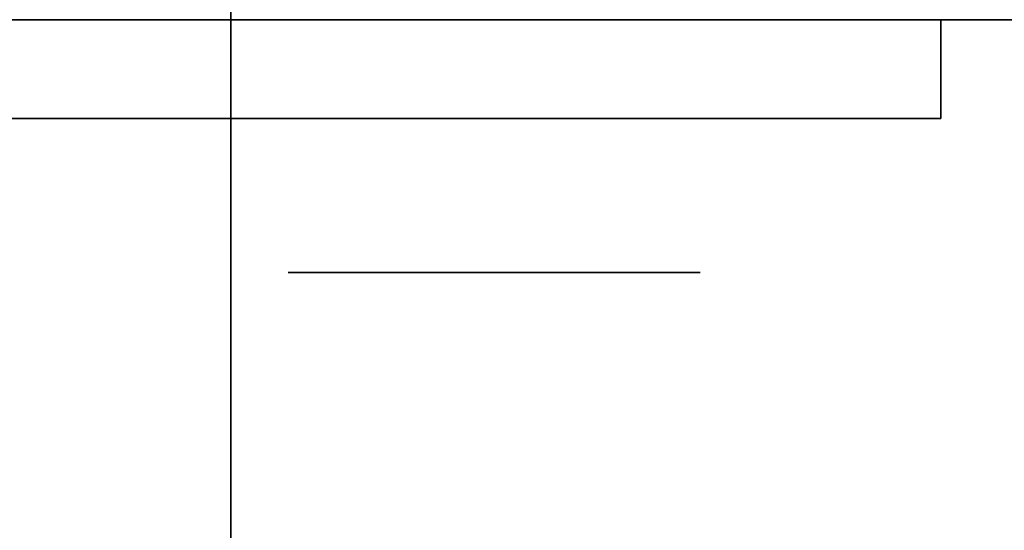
# Model space of a CAD drawing. Extents: x -1299 to -1246.9, y 2743.7 to 2747.9.
# Tile 554 of 656: x -1248.9579 to -1248.894, y 2744.7972 to 2744.8303. Entities that reach past the tile are written whole.
import ezdxf

# ---------------------------------------------------------------- set-up
doc = ezdxf.new("R2010")
doc.units = 0
doc.header["$LTSCALE"] = 150
doc.header["$MEASUREMENT"] = 0
doc.layers.add('3DFACE_BOLT', color=7, linetype='CONTINUOUS')
doc.layers.add('3DFACE_SHAPE', color=7, linetype='CONTINUOUS')

msp = doc.modelspace()

# ---------------------------------------------------------------- linework, layer by layer
at = {"layer": '3DFACE_BOLT', "color": 1}
for points, invisible_edges in [([(-1248.934727, 2744.823949, 0.135528), (-1248.935119, 2744.823949, 0.138), (-1248.934727, 2744.873949, 0.135528)], 14), ([(-1248.934727, 2744.873949, 0.135528), (-1248.935119, 2744.823949, 0.138), (-1248.935119, 2744.873949, 0.138)], 3), ([(-1248.935119, 2744.823949, 0.138), (-1248.934727, 2744.823949, 0.140472), (-1248.935119, 2744.873949, 0.138)], 14), ([(-1248.935119, 2744.873949, 0.138), (-1248.934727, 2744.823949, 0.140472), (-1248.934727, 2744.873949, 0.140472)], 3), ([(-1248.934727, 2744.823949, 0.065528), (-1248.935119, 2744.823949, 0.068), (-1248.934727, 2744.873949, 0.065528)], 14), ([(-1248.934727, 2744.873949, 0.065528), (-1248.935119, 2744.823949, 0.068), (-1248.935119, 2744.873949, 0.068)], 3), ([(-1248.935119, 2744.823949, 0.068), (-1248.934727, 2744.823949, 0.070472), (-1248.935119, 2744.873949, 0.068)], 14), ([(-1248.935119, 2744.873949, 0.068), (-1248.934727, 2744.823949, 0.070472), (-1248.934727, 2744.873949, 0.070472)], 3), ([(-1248.933591, 2744.823949, 0.133298), (-1248.934727, 2744.823949, 0.135528), (-1248.933591, 2744.873949, 0.133298)], 14), ([(-1248.933591, 2744.873949, 0.133298), (-1248.934727, 2744.823949, 0.135528), (-1248.934727, 2744.873949, 0.135528)], 3), ([(-1248.934727, 2744.823949, 0.140472), (-1248.933591, 2744.823949, 0.142702), (-1248.934727, 2744.873949, 0.140472)], 14), ([(-1248.934727, 2744.873949, 0.140472), (-1248.933591, 2744.823949, 0.142702), (-1248.933591, 2744.873949, 0.142702)], 3), ([(-1248.933591, 2744.823949, 0.063298), (-1248.934727, 2744.823949, 0.065528), (-1248.933591, 2744.873949, 0.063298)], 14), ([(-1248.933591, 2744.873949, 0.063298), (-1248.934727, 2744.823949, 0.065528), (-1248.934727, 2744.873949, 0.065528)], 3), ([(-1248.934727, 2744.823949, 0.070472), (-1248.933591, 2744.823949, 0.072702), (-1248.934727, 2744.873949, 0.070472)], 14), ([(-1248.934727, 2744.873949, 0.070472), (-1248.933591, 2744.823949, 0.072702), (-1248.933591, 2744.873949, 0.072702)], 3), ([(-1248.931821, 2744.823949, 0.131528), (-1248.933591, 2744.823949, 0.133298), (-1248.931821, 2744.873949, 0.131528)], 14), ([(-1248.931821, 2744.873949, 0.131528), (-1248.933591, 2744.823949, 0.133298), (-1248.933591, 2744.873949, 0.133298)], 3), ([(-1248.933591, 2744.823949, 0.142702), (-1248.931821, 2744.823949, 0.144472), (-1248.933591, 2744.873949, 0.142702)], 14), ([(-1248.933591, 2744.873949, 0.142702), (-1248.931821, 2744.823949, 0.144472), (-1248.931821, 2744.873949, 0.144472)], 3), ([(-1248.931821, 2744.823949, 0.061528), (-1248.933591, 2744.823949, 0.063298), (-1248.931821, 2744.873949, 0.061528)], 14), ([(-1248.931821, 2744.873949, 0.061528), (-1248.933591, 2744.823949, 0.063298), (-1248.933591, 2744.873949, 0.063298)], 3), ([(-1248.933591, 2744.823949, 0.072702), (-1248.931821, 2744.823949, 0.074472), (-1248.933591, 2744.873949, 0.072702)], 14), ([(-1248.933591, 2744.873949, 0.072702), (-1248.931821, 2744.823949, 0.074472), (-1248.931821, 2744.873949, 0.074472)], 3), ([(-1248.929591, 2744.823949, 0.130392), (-1248.931821, 2744.823949, 0.131528), (-1248.929591, 2744.873949, 0.130392)], 14), ([(-1248.929591, 2744.873949, 0.130392), (-1248.931821, 2744.823949, 0.131528), (-1248.931821, 2744.873949, 0.131528)], 3), ([(-1248.931821, 2744.823949, 0.144472), (-1248.929591, 2744.823949, 0.145608), (-1248.931821, 2744.873949, 0.144472)], 14), ([(-1248.931821, 2744.873949, 0.144472), (-1248.929591, 2744.823949, 0.145608), (-1248.929591, 2744.873949, 0.145608)], 3), ([(-1248.929591, 2744.823949, 0.060392), (-1248.931821, 2744.823949, 0.061528), (-1248.929591, 2744.873949, 0.060392)], 14), ([(-1248.929591, 2744.873949, 0.060392), (-1248.931821, 2744.823949, 0.061528), (-1248.931821, 2744.873949, 0.061528)], 3), ([(-1248.931821, 2744.823949, 0.074472), (-1248.929591, 2744.823949, 0.075608), (-1248.931821, 2744.873949, 0.074472)], 14), ([(-1248.931821, 2744.873949, 0.074472), (-1248.929591, 2744.823949, 0.075608), (-1248.929591, 2744.873949, 0.075608)], 3), ([(-1248.927119, 2744.823949, 0.13), (-1248.929591, 2744.823949, 0.130392), (-1248.927119, 2744.873949, 0.13)], 14), ([(-1248.927119, 2744.873949, 0.13), (-1248.929591, 2744.823949, 0.130392), (-1248.929591, 2744.873949, 0.130392)], 3), ([(-1248.929591, 2744.823949, 0.145608), (-1248.927119, 2744.823949, 0.146), (-1248.929591, 2744.873949, 0.145608)], 14), ([(-1248.929591, 2744.873949, 0.145608), (-1248.927119, 2744.823949, 0.146), (-1248.927119, 2744.873949, 0.146)], 3), ([(-1248.927119, 2744.823949, 0.06), (-1248.929591, 2744.823949, 0.060392), (-1248.927119, 2744.873949, 0.06)], 14), ([(-1248.927119, 2744.873949, 0.06), (-1248.929591, 2744.823949, 0.060392), (-1248.929591, 2744.873949, 0.060392)], 3), ([(-1248.929591, 2744.823949, 0.075608), (-1248.927119, 2744.823949, 0.076), (-1248.929591, 2744.873949, 0.075608)], 14), ([(-1248.929591, 2744.873949, 0.075608), (-1248.927119, 2744.823949, 0.076), (-1248.927119, 2744.873949, 0.076)], 3), ([(-1248.924647, 2744.823949, 0.130392), (-1248.927119, 2744.823949, 0.13), (-1248.924647, 2744.873949, 0.130392)], 14), ([(-1248.924647, 2744.873949, 0.130392), (-1248.927119, 2744.823949, 0.13), (-1248.927119, 2744.873949, 0.13)], 3), ([(-1248.927119, 2744.823949, 0.146), (-1248.924647, 2744.823949, 0.145608), (-1248.927119, 2744.873949, 0.146)], 14), ([(-1248.927119, 2744.873949, 0.146), (-1248.924647, 2744.823949, 0.145608), (-1248.924647, 2744.873949, 0.145608)], 3), ([(-1248.924647, 2744.823949, 0.060392), (-1248.927119, 2744.823949, 0.06), (-1248.924647, 2744.873949, 0.060392)], 14), ([(-1248.924647, 2744.873949, 0.060392), (-1248.927119, 2744.823949, 0.06), (-1248.927119, 2744.873949, 0.06)], 3), ([(-1248.927119, 2744.823949, 0.076), (-1248.924647, 2744.823949, 0.075608), (-1248.927119, 2744.873949, 0.076)], 14), ([(-1248.927119, 2744.873949, 0.076), (-1248.924647, 2744.823949, 0.075608), (-1248.924647, 2744.873949, 0.075608)], 3), ([(-1248.922416, 2744.823949, 0.131528), (-1248.924647, 2744.823949, 0.130392), (-1248.922416, 2744.873949, 0.131528)], 14), ([(-1248.922416, 2744.873949, 0.131528), (-1248.924647, 2744.823949, 0.130392), (-1248.924647, 2744.873949, 0.130392)], 3), ([(-1248.924647, 2744.823949, 0.145608), (-1248.922416, 2744.823949, 0.144472), (-1248.924647, 2744.873949, 0.145608)], 14), ([(-1248.924647, 2744.873949, 0.145608), (-1248.922416, 2744.823949, 0.144472), (-1248.922416, 2744.873949, 0.144472)], 3), ([(-1248.922416, 2744.823949, 0.061528), (-1248.924647, 2744.823949, 0.060392), (-1248.922416, 2744.873949, 0.061528)], 14), ([(-1248.922416, 2744.873949, 0.061528), (-1248.924647, 2744.823949, 0.060392), (-1248.924647, 2744.873949, 0.060392)], 3), ([(-1248.924647, 2744.823949, 0.075608), (-1248.922416, 2744.823949, 0.074472), (-1248.924647, 2744.873949, 0.075608)], 14), ([(-1248.924647, 2744.873949, 0.075608), (-1248.922416, 2744.823949, 0.074472), (-1248.922416, 2744.873949, 0.074472)], 3), ([(-1248.920647, 2744.823949, 0.133298), (-1248.922416, 2744.823949, 0.131528), (-1248.920647, 2744.873949, 0.133298)], 14), ([(-1248.920647, 2744.873949, 0.133298), (-1248.922416, 2744.823949, 0.131528), (-1248.922416, 2744.873949, 0.131528)], 3), ([(-1248.922416, 2744.823949, 0.144472), (-1248.920647, 2744.823949, 0.142702), (-1248.922416, 2744.873949, 0.144472)], 14), ([(-1248.922416, 2744.873949, 0.144472), (-1248.920647, 2744.823949, 0.142702), (-1248.920647, 2744.873949, 0.142702)], 3), ([(-1248.920647, 2744.823949, 0.063298), (-1248.922416, 2744.823949, 0.061528), (-1248.920647, 2744.873949, 0.063298)], 14), ([(-1248.920647, 2744.873949, 0.063298), (-1248.922416, 2744.823949, 0.061528), (-1248.922416, 2744.873949, 0.061528)], 3), ([(-1248.922416, 2744.823949, 0.074472), (-1248.920647, 2744.823949, 0.072702), (-1248.922416, 2744.873949, 0.074472)], 14), ([(-1248.922416, 2744.873949, 0.074472), (-1248.920647, 2744.823949, 0.072702), (-1248.920647, 2744.873949, 0.072702)], 3), ([(-1248.91951, 2744.823949, 0.135528), (-1248.920647, 2744.823949, 0.133298), (-1248.91951, 2744.873949, 0.135528)], 14), ([(-1248.91951, 2744.873949, 0.135528), (-1248.920647, 2744.823949, 0.133298), (-1248.920647, 2744.873949, 0.133298)], 3), ([(-1248.920647, 2744.823949, 0.142702), (-1248.91951, 2744.823949, 0.140472), (-1248.920647, 2744.873949, 0.142702)], 14), ([(-1248.920647, 2744.873949, 0.142702), (-1248.91951, 2744.823949, 0.140472), (-1248.91951, 2744.873949, 0.140472)], 3), ([(-1248.91951, 2744.823949, 0.065528), (-1248.920647, 2744.823949, 0.063298), (-1248.91951, 2744.873949, 0.065528)], 14), ([(-1248.91951, 2744.873949, 0.065528), (-1248.920647, 2744.823949, 0.063298), (-1248.920647, 2744.873949, 0.063298)], 3), ([(-1248.920647, 2744.823949, 0.072702), (-1248.91951, 2744.823949, 0.070472), (-1248.920647, 2744.873949, 0.072702)], 14), ([(-1248.920647, 2744.873949, 0.072702), (-1248.91951, 2744.823949, 0.070472), (-1248.91951, 2744.873949, 0.070472)], 3), ([(-1248.919119, 2744.823949, 0.138), (-1248.91951, 2744.823949, 0.135528), (-1248.919119, 2744.873949, 0.138)], 14), ([(-1248.919119, 2744.873949, 0.138), (-1248.91951, 2744.823949, 0.135528), (-1248.91951, 2744.873949, 0.135528)], 3), ([(-1248.91951, 2744.823949, 0.140472), (-1248.919119, 2744.823949, 0.138), (-1248.91951, 2744.873949, 0.140472)], 14), ([(-1248.91951, 2744.873949, 0.140472), (-1248.919119, 2744.823949, 0.138), (-1248.919119, 2744.873949, 0.138)], 3), ([(-1248.919119, 2744.823949, 0.068), (-1248.91951, 2744.823949, 0.065528), (-1248.919119, 2744.873949, 0.068)], 14), ([(-1248.919119, 2744.873949, 0.068), (-1248.91951, 2744.823949, 0.065528), (-1248.91951, 2744.873949, 0.065528)], 3), ([(-1248.91951, 2744.823949, 0.070472), (-1248.919119, 2744.823949, 0.068), (-1248.91951, 2744.873949, 0.070472)], 14), ([(-1248.91951, 2744.873949, 0.070472), (-1248.919119, 2744.823949, 0.068), (-1248.919119, 2744.873949, 0.068)], 3), ([(-1248.933806, 2744.813949, 0.126417), (-1248.940494, 2744.813949, 0.138), (-1248.933806, 2744.823949, 0.126417)], 14), ([(-1248.933806, 2744.823949, 0.126417), (-1248.940494, 2744.813949, 0.138), (-1248.940494, 2744.823949, 0.138)], 3), ([(-1248.940494, 2744.813949, 0.138), (-1248.933806, 2744.813949, 0.149583), (-1248.940494, 2744.823949, 0.138)], 14), ([(-1248.940494, 2744.823949, 0.138), (-1248.933806, 2744.813949, 0.149583), (-1248.933806, 2744.823949, 0.149583)], 3), ([(-1248.933806, 2744.823949, 0.126417), (-1248.940494, 2744.823949, 0.138), (-1248.933806, 2744.823949, 0.149583)], 12), ([(-1248.933806, 2744.813949, 0.056417), (-1248.940494, 2744.813949, 0.068), (-1248.933806, 2744.823949, 0.056417)], 14), ([(-1248.933806, 2744.823949, 0.056417), (-1248.940494, 2744.813949, 0.068), (-1248.940494, 2744.823949, 0.068)], 3), ([(-1248.940494, 2744.813949, 0.068), (-1248.933806, 2744.813949, 0.079583), (-1248.940494, 2744.823949, 0.068)], 14), ([(-1248.940494, 2744.823949, 0.068), (-1248.933806, 2744.813949, 0.079583), (-1248.933806, 2744.823949, 0.079583)], 3), ([(-1248.933806, 2744.823949, 0.056417), (-1248.940494, 2744.823949, 0.068), (-1248.933806, 2744.823949, 0.079583)], 12), ([(-1248.934727, 2744.823949, 0.140472), (-1248.935119, 2744.823949, 0.138), (-1248.934727, 2744.823949, 0.135528)], 12), ([(-1248.934727, 2744.823949, 0.070472), (-1248.935119, 2744.823949, 0.068), (-1248.934727, 2744.823949, 0.065528)], 12), ([(-1248.933591, 2744.823949, 0.142702), (-1248.934727, 2744.823949, 0.140472), (-1248.933591, 2744.823949, 0.133298)], 14), ([(-1248.933591, 2744.823949, 0.133298), (-1248.934727, 2744.823949, 0.140472), (-1248.934727, 2744.823949, 0.135528)], 3), ([(-1248.933591, 2744.823949, 0.072702), (-1248.934727, 2744.823949, 0.070472), (-1248.933591, 2744.823949, 0.063298)], 14), ([(-1248.933591, 2744.823949, 0.063298), (-1248.934727, 2744.823949, 0.070472), (-1248.934727, 2744.823949, 0.065528)], 3), ([(-1248.920431, 2744.813949, 0.126417), (-1248.933806, 2744.813949, 0.126417), (-1248.920431, 2744.823949, 0.126417)], 14), ([(-1248.920431, 2744.823949, 0.126417), (-1248.933806, 2744.813949, 0.126417), (-1248.933806, 2744.823949, 0.126417)], 3), ([(-1248.933806, 2744.813949, 0.149583), (-1248.920431, 2744.813949, 0.149583), (-1248.933806, 2744.823949, 0.149583)], 14), ([(-1248.933806, 2744.823949, 0.149583), (-1248.920431, 2744.813949, 0.149583), (-1248.920431, 2744.823949, 0.149583)], 3), ([(-1248.920431, 2744.823949, 0.126417), (-1248.933806, 2744.823949, 0.126417), (-1248.920431, 2744.823949, 0.149583)], 14), ([(-1248.920431, 2744.823949, 0.149583), (-1248.933806, 2744.823949, 0.126417), (-1248.933806, 2744.823949, 0.149583)], 3), ([(-1248.920431, 2744.813949, 0.056417), (-1248.933806, 2744.813949, 0.056417), (-1248.920431, 2744.823949, 0.056417)], 14), ([(-1248.920431, 2744.823949, 0.056417), (-1248.933806, 2744.813949, 0.056417), (-1248.933806, 2744.823949, 0.056417)], 3), ([(-1248.933806, 2744.813949, 0.079583), (-1248.920431, 2744.813949, 0.079583), (-1248.933806, 2744.823949, 0.079583)], 14), ([(-1248.933806, 2744.823949, 0.079583), (-1248.920431, 2744.813949, 0.079583), (-1248.920431, 2744.823949, 0.079583)], 3), ([(-1248.920431, 2744.823949, 0.056417), (-1248.933806, 2744.823949, 0.056417), (-1248.920431, 2744.823949, 0.079583)], 14), ([(-1248.920431, 2744.823949, 0.079583), (-1248.933806, 2744.823949, 0.056417), (-1248.933806, 2744.823949, 0.079583)], 3), ([(-1248.931821, 2744.823949, 0.144472), (-1248.933591, 2744.823949, 0.142702), (-1248.931821, 2744.823949, 0.131528)], 14), ([(-1248.931821, 2744.823949, 0.131528), (-1248.933591, 2744.823949, 0.142702), (-1248.933591, 2744.823949, 0.133298)], 3), ([(-1248.931821, 2744.823949, 0.074472), (-1248.933591, 2744.823949, 0.072702), (-1248.931821, 2744.823949, 0.061528)], 14), ([(-1248.931821, 2744.823949, 0.061528), (-1248.933591, 2744.823949, 0.072702), (-1248.933591, 2744.823949, 0.063298)], 3), ([(-1248.929591, 2744.823949, 0.145608), (-1248.931821, 2744.823949, 0.144472), (-1248.929591, 2744.823949, 0.130392)], 14), ([(-1248.929591, 2744.823949, 0.130392), (-1248.931821, 2744.823949, 0.144472), (-1248.931821, 2744.823949, 0.131528)], 3), ([(-1248.929591, 2744.823949, 0.075608), (-1248.931821, 2744.823949, 0.074472), (-1248.929591, 2744.823949, 0.060392)], 14), ([(-1248.929591, 2744.823949, 0.060392), (-1248.931821, 2744.823949, 0.074472), (-1248.931821, 2744.823949, 0.061528)], 3), ([(-1248.927119, 2744.823949, 0.146), (-1248.929591, 2744.823949, 0.145608), (-1248.927119, 2744.823949, 0.13)], 14), ([(-1248.927119, 2744.823949, 0.13), (-1248.929591, 2744.823949, 0.145608), (-1248.929591, 2744.823949, 0.130392)], 3), ([(-1248.927119, 2744.823949, 0.076), (-1248.929591, 2744.823949, 0.075608), (-1248.927119, 2744.823949, 0.06)], 14), ([(-1248.927119, 2744.823949, 0.06), (-1248.929591, 2744.823949, 0.075608), (-1248.929591, 2744.823949, 0.060392)], 3), ([(-1248.924647, 2744.823949, 0.145608), (-1248.927119, 2744.823949, 0.146), (-1248.924647, 2744.823949, 0.130392)], 14), ([(-1248.924647, 2744.823949, 0.130392), (-1248.927119, 2744.823949, 0.146), (-1248.927119, 2744.823949, 0.13)], 3), ([(-1248.924647, 2744.823949, 0.075608), (-1248.927119, 2744.823949, 0.076), (-1248.924647, 2744.823949, 0.060392)], 14), ([(-1248.924647, 2744.823949, 0.060392), (-1248.927119, 2744.823949, 0.076), (-1248.927119, 2744.823949, 0.06)], 3), ([(-1248.922416, 2744.823949, 0.144472), (-1248.924647, 2744.823949, 0.145608), (-1248.922416, 2744.823949, 0.131528)], 14), ([(-1248.922416, 2744.823949, 0.131528), (-1248.924647, 2744.823949, 0.145608), (-1248.924647, 2744.823949, 0.130392)], 3), ([(-1248.922416, 2744.823949, 0.074472), (-1248.924647, 2744.823949, 0.075608), (-1248.922416, 2744.823949, 0.061528)], 14), ([(-1248.922416, 2744.823949, 0.061528), (-1248.924647, 2744.823949, 0.075608), (-1248.924647, 2744.823949, 0.060392)], 3), ([(-1248.920647, 2744.823949, 0.142702), (-1248.922416, 2744.823949, 0.144472), (-1248.920647, 2744.823949, 0.133298)], 14), ([(-1248.920647, 2744.823949, 0.133298), (-1248.922416, 2744.823949, 0.144472), (-1248.922416, 2744.823949, 0.131528)], 3), ([(-1248.920647, 2744.823949, 0.072702), (-1248.922416, 2744.823949, 0.074472), (-1248.920647, 2744.823949, 0.063298)], 14), ([(-1248.920647, 2744.823949, 0.063298), (-1248.922416, 2744.823949, 0.074472), (-1248.922416, 2744.823949, 0.061528)], 3), ([(-1248.91951, 2744.823949, 0.140472), (-1248.920647, 2744.823949, 0.142702), (-1248.91951, 2744.823949, 0.135528)], 14), ([(-1248.91951, 2744.823949, 0.135528), (-1248.920647, 2744.823949, 0.142702), (-1248.920647, 2744.823949, 0.133298)], 3), ([(-1248.91951, 2744.823949, 0.070472), (-1248.920647, 2744.823949, 0.072702), (-1248.91951, 2744.823949, 0.065528)], 14), ([(-1248.91951, 2744.823949, 0.065528), (-1248.920647, 2744.823949, 0.072702), (-1248.920647, 2744.823949, 0.063298)], 3), ([(-1248.913744, 2744.813949, 0.138), (-1248.920431, 2744.813949, 0.126417), (-1248.913744, 2744.823949, 0.138)], 14), ([(-1248.913744, 2744.823949, 0.138), (-1248.920431, 2744.813949, 0.126417), (-1248.920431, 2744.823949, 0.126417)], 3), ([(-1248.920431, 2744.813949, 0.149583), (-1248.913744, 2744.813949, 0.138), (-1248.920431, 2744.823949, 0.149583)], 14), ([(-1248.920431, 2744.823949, 0.149583), (-1248.913744, 2744.813949, 0.138), (-1248.913744, 2744.823949, 0.138)], 3), ([(-1248.913744, 2744.823949, 0.138), (-1248.920431, 2744.823949, 0.126417), (-1248.920431, 2744.823949, 0.149583)], 2), ([(-1248.913744, 2744.813949, 0.068), (-1248.920431, 2744.813949, 0.056417), (-1248.913744, 2744.823949, 0.068)], 14), ([(-1248.913744, 2744.823949, 0.068), (-1248.920431, 2744.813949, 0.056417), (-1248.920431, 2744.823949, 0.056417)], 3), ([(-1248.920431, 2744.813949, 0.079583), (-1248.913744, 2744.813949, 0.068), (-1248.920431, 2744.823949, 0.079583)], 14), ([(-1248.920431, 2744.823949, 0.079583), (-1248.913744, 2744.813949, 0.068), (-1248.913744, 2744.823949, 0.068)], 3), ([(-1248.913744, 2744.823949, 0.068), (-1248.920431, 2744.823949, 0.056417), (-1248.920431, 2744.823949, 0.079583)], 2), ([(-1248.919119, 2744.823949, 0.138), (-1248.91951, 2744.823949, 0.140472), (-1248.91951, 2744.823949, 0.135528)], 2), ([(-1248.919119, 2744.823949, 0.068), (-1248.91951, 2744.823949, 0.070472), (-1248.91951, 2744.823949, 0.065528)], 2), ([(-1248.933806, 2744.813949, 0.149583), (-1248.940494, 2744.813949, 0.138), (-1248.933806, 2744.813949, 0.126417)], 12), ([(-1248.933806, 2744.813949, 0.079583), (-1248.940494, 2744.813949, 0.068), (-1248.933806, 2744.813949, 0.056417)], 12), ([(-1248.920431, 2744.813949, 0.149583), (-1248.933806, 2744.813949, 0.149583), (-1248.920431, 2744.813949, 0.126417)], 14), ([(-1248.920431, 2744.813949, 0.126417), (-1248.933806, 2744.813949, 0.149583), (-1248.933806, 2744.813949, 0.126417)], 3), ([(-1248.920431, 2744.813949, 0.079583), (-1248.933806, 2744.813949, 0.079583), (-1248.920431, 2744.813949, 0.056417)], 14), ([(-1248.920431, 2744.813949, 0.056417), (-1248.933806, 2744.813949, 0.079583), (-1248.933806, 2744.813949, 0.056417)], 3), ([(-1248.913744, 2744.813949, 0.138), (-1248.920431, 2744.813949, 0.149583), (-1248.920431, 2744.813949, 0.126417)], 2), ([(-1248.913744, 2744.813949, 0.068), (-1248.920431, 2744.813949, 0.079583), (-1248.920431, 2744.813949, 0.056417)], 2)]:
    msp.add_3dface(points, dxfattribs=dict(at, invisible_edges=invisible_edges))
at = {"layer": '3DFACE_SHAPE', "color": 13}
for points, invisible_edges in [([(-1249.046219, 2744.936449, 1.242664), (-1249.046219, 2743.746281, 2.432832), (-1248.944219, 2744.936449, 1.242664)], 2), ([(-1249.046219, 2743.746281, 2.432832), (-1248.944219, 2743.746281, 2.432832), (-1248.944219, 2744.936449, 1.242664)], 12), ([(-1249.046219, 2743.746281, 2.141504), (-1249.046219, 2744.936449, 0.951336), (-1248.944219, 2743.746281, 2.141504)], 2), ([(-1249.046219, 2744.936449, 0.951336), (-1248.944219, 2744.936449, 0.951336), (-1248.944219, 2743.746281, 2.141504)], 12), ([(-1248.992119, 2743.746281, 2.421518), (-1248.992119, 2744.936449, 1.23135), (-1248.944219, 2743.746281, 2.421518)], 2), ([(-1248.992119, 2744.936449, 1.23135), (-1248.944219, 2744.936449, 1.23135), (-1248.944219, 2743.746281, 2.421518)], 12), ([(-1248.944219, 2743.746281, 2.152818), (-1248.944219, 2744.936449, 0.96265), (-1248.992119, 2743.746281, 2.152818)], 2), ([(-1248.944219, 2744.936449, 0.96265), (-1248.992119, 2744.936449, 0.96265), (-1248.992119, 2743.746281, 2.152818)], 12), ([(-1248.944219, 2743.746281, 2.421518), (-1248.944219, 2744.936449, 1.23135), (-1248.944219, 2743.746281, 2.432832)], 2), ([(-1248.944219, 2744.936449, 1.23135), (-1248.944219, 2744.936449, 1.242664), (-1248.944219, 2743.746281, 2.432832)], 12), ([(-1248.944219, 2743.746281, 2.141504), (-1248.944219, 2744.936449, 0.951336), (-1248.944219, 2743.746281, 2.152818)], 2), ([(-1248.944219, 2744.936449, 0.951336), (-1248.944219, 2744.936449, 0.96265), (-1248.944219, 2743.746281, 2.152818)], 12), ([(-1248.944219, 2744.782449), (-1248.944219, 2744.836549, 0.008), (-1248.944219, 2744.884449)], 3), ([(-1248.944219, 2744.884449), (-1246.944219, 2744.884449), (-1248.944219, 2744.782449)], 2), ([(-1246.944219, 2744.884449), (-1246.944219, 2744.782449), (-1248.944219, 2744.782449)], 12), ([(-1248.944219, 2744.884449, 0.206), (-1248.944219, 2744.830349, 0.198), (-1248.944219, 2744.782449, 0.206)], 3), ([(-1248.944219, 2744.782449, 0.206), (-1246.944219, 2744.782449, 0.206), (-1248.944219, 2744.884449, 0.206)], 2), ([(-1246.944219, 2744.782449, 0.206), (-1246.944219, 2744.884449, 0.206), (-1248.944219, 2744.884449, 0.206)], 12), ([(-1248.944219, 2744.830349, 0.008), (-1248.944219, 2744.836549, 0.008), (-1248.944219, 2744.782449)], 14), ([(-1248.935619, 2744.830349, 0.068), (-1248.933129, 2744.830349, 0.06199), (-1248.987119, 2744.830349, 0.068)], 14), ([(-1248.933129, 2744.830349, 0.06199), (-1248.927119, 2744.830349, 0.0595), (-1248.987119, 2744.830349, 0.068)], 14), ([(-1248.987119, 2744.830349, 0.068), (-1248.927119, 2744.830349, 0.0595), (-1248.987119, 2744.830349, 0.033)], 15), ([(-1248.927119, 2744.830349, 0.0595), (-1248.921108, 2744.830349, 0.06199), (-1248.987119, 2744.830349, 0.033)], 14), ([(-1248.987119, 2744.830349, 0.033), (-1248.921108, 2744.830349, 0.06199), (-1248.898119, 2744.830349, 0.033)], 3), ([(-1248.898119, 2744.830349, 0.173), (-1248.933129, 2744.830349, 0.14401), (-1248.987119, 2744.830349, 0.173)], 3), ([(-1248.933129, 2744.830349, 0.14401), (-1248.987119, 2744.830349, 0.138), (-1248.987119, 2744.830349, 0.173)], 13), ([(-1248.933129, 2744.830349, 0.14401), (-1248.935619, 2744.830349, 0.138), (-1248.987119, 2744.830349, 0.138)], 14), ([(-1248.935619, 2744.830349, 0.068), (-1248.987119, 2744.830349, 0.068), (-1248.933129, 2744.830349, 0.13199)], 15), ([(-1248.933129, 2744.830349, 0.13199), (-1248.987119, 2744.830349, 0.068), (-1248.935619, 2744.830349, 0.138)], 3), ([(-1248.987119, 2744.830349, 0.068), (-1248.987119, 2744.830349, 0.138), (-1248.935619, 2744.830349, 0.138)], 14), ([(-1248.898119, 2744.830349, 0.033), (-1248.980719, 2744.823949, 0.033), (-1248.987119, 2744.830349, 0.033)], 3), ([(-1248.980719, 2744.823949, 0.173), (-1248.898119, 2744.830349, 0.173), (-1248.987119, 2744.830349, 0.173)], 13), ([(-1248.927119, 2744.823949, 0.033), (-1248.980719, 2744.823949, 0.033), (-1248.898119, 2744.830349, 0.033)], 14), ([(-1248.980719, 2744.823949, 0.173), (-1248.898119, 2744.823949, 0.173), (-1248.898119, 2744.830349, 0.173)], 12), ([(-1248.944219, 2744.782449, 0.008), (-1248.944219, 2744.830349, 0.008), (-1248.944219, 2744.782449)], 2), ([(-1248.944219, 2744.782449, 0.008), (-1246.944219, 2744.782449, 0.008), (-1248.944219, 2744.830349, 0.008)], 2), ([(-1246.944219, 2744.782449, 0.008), (-1246.944219, 2744.830349, 0.008), (-1248.944219, 2744.830349, 0.008)], 12), ([(-1248.944219, 2744.830349, 0.198), (-1248.944219, 2744.782449, 0.198), (-1248.944219, 2744.782449, 0.206)], 12), ([(-1248.944219, 2744.830349, 0.198), (-1248.927119, 2744.830349, 0.198), (-1248.944219, 2744.782449, 0.198)], 2), ([(-1248.927119, 2744.830349, 0.198), (-1247.020219, 2744.830349, 0.198), (-1248.944219, 2744.782449, 0.198)], 14), ([(-1248.944219, 2744.782449, 0.198), (-1247.020219, 2744.830349, 0.198), (-1246.970219, 2744.830349, 0.198)], 13), ([(-1248.944219, 2744.782449, 0.198), (-1246.970219, 2744.830349, 0.198), (-1246.944219, 2744.782449, 0.198)], 3), ([(-1248.933129, 2744.830349, 0.07401), (-1248.935619, 2744.830349, 0.068), (-1248.933129, 2744.830349, 0.13199)], 14), ([(-1248.933129, 2744.823949, 0.13199), (-1248.933129, 2744.830349, 0.13199), (-1248.935619, 2744.823949, 0.138)], 3), ([(-1248.933129, 2744.830349, 0.13199), (-1248.935619, 2744.830349, 0.138), (-1248.935619, 2744.823949, 0.138)], 14), ([(-1248.935619, 2744.823949, 0.138), (-1248.935619, 2744.830349, 0.138), (-1248.933129, 2744.823949, 0.14401)], 3), ([(-1248.935619, 2744.830349, 0.138), (-1248.933129, 2744.830349, 0.14401), (-1248.933129, 2744.823949, 0.14401)], 14), ([(-1248.933129, 2744.823949, 0.06199), (-1248.933129, 2744.830349, 0.06199), (-1248.935619, 2744.823949, 0.068)], 3), ([(-1248.933129, 2744.830349, 0.06199), (-1248.935619, 2744.830349, 0.068), (-1248.935619, 2744.823949, 0.068)], 14), ([(-1248.935619, 2744.823949, 0.068), (-1248.935619, 2744.830349, 0.068), (-1248.933129, 2744.823949, 0.07401)], 3), ([(-1248.935619, 2744.830349, 0.068), (-1248.933129, 2744.830349, 0.07401), (-1248.933129, 2744.823949, 0.07401)], 14), ([(-1248.927119, 2744.830349, 0.1465), (-1248.933129, 2744.830349, 0.14401), (-1248.898119, 2744.830349, 0.173)], 14), ([(-1248.933129, 2744.830349, 0.13199), (-1248.927119, 2744.830349, 0.1295), (-1248.933129, 2744.830349, 0.07401)], 14), ([(-1248.927119, 2744.830349, 0.1295), (-1248.927119, 2744.830349, 0.0765), (-1248.933129, 2744.830349, 0.07401)], 13), ([(-1248.933129, 2744.823949, 0.14401), (-1248.933129, 2744.830349, 0.14401), (-1248.927119, 2744.823949, 0.1465)], 3), ([(-1248.933129, 2744.830349, 0.14401), (-1248.927119, 2744.830349, 0.1465), (-1248.927119, 2744.823949, 0.1465)], 14), ([(-1248.927119, 2744.823949, 0.1295), (-1248.927119, 2744.830349, 0.1295), (-1248.933129, 2744.823949, 0.13199)], 3), ([(-1248.927119, 2744.830349, 0.1295), (-1248.933129, 2744.830349, 0.13199), (-1248.933129, 2744.823949, 0.13199)], 14), ([(-1248.933129, 2744.823949, 0.07401), (-1248.933129, 2744.830349, 0.07401), (-1248.927119, 2744.823949, 0.0765)], 3), ([(-1248.933129, 2744.830349, 0.07401), (-1248.927119, 2744.830349, 0.0765), (-1248.927119, 2744.823949, 0.0765)], 14), ([(-1248.927119, 2744.823949, 0.0595), (-1248.927119, 2744.830349, 0.0595), (-1248.933129, 2744.823949, 0.06199)], 3), ([(-1248.927119, 2744.830349, 0.0595), (-1248.933129, 2744.830349, 0.06199), (-1248.933129, 2744.823949, 0.06199)], 14), ([(-1248.921108, 2744.830349, 0.07401), (-1248.927119, 2744.830349, 0.0765), (-1248.921108, 2744.830349, 0.13199)], 14), ([(-1248.927119, 2744.830349, 0.0765), (-1248.927119, 2744.830349, 0.1295), (-1248.921108, 2744.830349, 0.13199)], 13), ([(-1248.921108, 2744.830349, 0.14401), (-1248.927119, 2744.830349, 0.1465), (-1248.898119, 2744.830349, 0.173)], 14), ([(-1248.927119, 2744.823949, 0.1465), (-1248.927119, 2744.830349, 0.1465), (-1248.921108, 2744.823949, 0.14401)], 3), ([(-1248.927119, 2744.830349, 0.1465), (-1248.921108, 2744.830349, 0.14401), (-1248.921108, 2744.823949, 0.14401)], 14), ([(-1248.921108, 2744.823949, 0.13199), (-1248.921108, 2744.830349, 0.13199), (-1248.927119, 2744.823949, 0.1295)], 3), ([(-1248.921108, 2744.830349, 0.13199), (-1248.927119, 2744.830349, 0.1295), (-1248.927119, 2744.823949, 0.1295)], 14), ([(-1248.927119, 2744.823949, 0.0765), (-1248.927119, 2744.830349, 0.0765), (-1248.921108, 2744.823949, 0.07401)], 3), ([(-1248.927119, 2744.830349, 0.0765), (-1248.921108, 2744.830349, 0.07401), (-1248.921108, 2744.823949, 0.07401)], 14), ([(-1248.921108, 2744.823949, 0.06199), (-1248.921108, 2744.830349, 0.06199), (-1248.927119, 2744.823949, 0.0595)], 3), ([(-1248.921108, 2744.830349, 0.06199), (-1248.927119, 2744.830349, 0.0595), (-1248.927119, 2744.823949, 0.0595)], 14), ([(-1248.898119, 2744.823949, 0.033), (-1248.927119, 2744.823949, 0.033), (-1248.898119, 2744.830349, 0.033)], 2), ([(-1248.921108, 2744.830349, 0.06199), (-1248.918619, 2744.830349, 0.068), (-1248.898119, 2744.830349, 0.033)], 14), ([(-1248.921108, 2744.830349, 0.13199), (-1248.918619, 2744.830349, 0.138), (-1248.921108, 2744.830349, 0.07401)], 14), ([(-1248.921108, 2744.830349, 0.07401), (-1248.918619, 2744.830349, 0.138), (-1248.918619, 2744.830349, 0.068)], 3), ([(-1248.918619, 2744.830349, 0.138), (-1248.921108, 2744.830349, 0.14401), (-1248.898119, 2744.830349, 0.173)], 14), ([(-1248.921108, 2744.823949, 0.14401), (-1248.921108, 2744.830349, 0.14401), (-1248.918619, 2744.823949, 0.138)], 3), ([(-1248.921108, 2744.830349, 0.14401), (-1248.918619, 2744.830349, 0.138), (-1248.918619, 2744.823949, 0.138)], 14), ([(-1248.918619, 2744.823949, 0.138), (-1248.918619, 2744.830349, 0.138), (-1248.921108, 2744.823949, 0.13199)], 3), ([(-1248.918619, 2744.830349, 0.138), (-1248.921108, 2744.830349, 0.13199), (-1248.921108, 2744.823949, 0.13199)], 14), ([(-1248.921108, 2744.823949, 0.07401), (-1248.921108, 2744.830349, 0.07401), (-1248.918619, 2744.823949, 0.068)], 3), ([(-1248.921108, 2744.830349, 0.07401), (-1248.918619, 2744.830349, 0.068), (-1248.918619, 2744.823949, 0.068)], 14), ([(-1248.918619, 2744.823949, 0.068), (-1248.918619, 2744.830349, 0.068), (-1248.921108, 2744.823949, 0.06199)], 3), ([(-1248.918619, 2744.830349, 0.068), (-1248.921108, 2744.830349, 0.06199), (-1248.921108, 2744.823949, 0.06199)], 14), ([(-1248.918619, 2744.830349, 0.138), (-1248.898119, 2744.830349, 0.033), (-1248.918619, 2744.830349, 0.068)], 15), ([(-1248.898119, 2744.830349, 0.033), (-1248.918619, 2744.830349, 0.138), (-1248.898119, 2744.830349, 0.173)], 3), ([(-1248.898119, 2744.830349, 0.033), (-1248.898119, 2744.830349, 0.173), (-1248.898119, 2744.823949, 0.033)], 2), ([(-1248.898119, 2744.830349, 0.173), (-1248.898119, 2744.823949, 0.173), (-1248.898119, 2744.823949, 0.033)], 12), ([(-1248.927119, 2744.823949, 0.033), (-1248.933129, 2744.823949, 0.06199), (-1248.980719, 2744.823949, 0.033)], 15), ([(-1248.933129, 2744.823949, 0.06199), (-1248.935619, 2744.823949, 0.068), (-1248.980719, 2744.823949, 0.033)], 14), ([(-1248.935619, 2744.823949, 0.138), (-1248.980719, 2744.823949, 0.033), (-1248.935619, 2744.823949, 0.068)], 15), ([(-1248.935619, 2744.823949, 0.138), (-1248.933129, 2744.823949, 0.14401), (-1248.980719, 2744.823949, 0.033)], 14), ([(-1248.980719, 2744.823949, 0.033), (-1248.933129, 2744.823949, 0.14401), (-1248.980719, 2744.823949, 0.173)], 3), ([(-1248.933129, 2744.823949, 0.14401), (-1248.898119, 2744.823949, 0.173), (-1248.980719, 2744.823949, 0.173)], 13), ([(-1248.933129, 2744.823949, 0.13199), (-1248.935619, 2744.823949, 0.138), (-1248.933129, 2744.823949, 0.07401)], 14), ([(-1248.933129, 2744.823949, 0.07401), (-1248.935619, 2744.823949, 0.138), (-1248.935619, 2744.823949, 0.068)], 3), ([(-1248.927119, 2744.823949, 0.0595), (-1248.933129, 2744.823949, 0.06199), (-1248.927119, 2744.823949, 0.033)], 14), ([(-1248.933129, 2744.823949, 0.14401), (-1248.927119, 2744.823949, 0.1465), (-1248.898119, 2744.823949, 0.173)], 14), ([(-1248.927119, 2744.823949, 0.1295), (-1248.933129, 2744.823949, 0.13199), (-1248.927119, 2744.823949, 0.0765)], 14), ([(-1248.927119, 2744.823949, 0.0765), (-1248.933129, 2744.823949, 0.13199), (-1248.933129, 2744.823949, 0.07401)], 3), ([(-1248.927119, 2744.823949, 0.1465), (-1248.921108, 2744.823949, 0.14401), (-1248.898119, 2744.823949, 0.173)], 14), ([(-1248.898119, 2744.823949, 0.033), (-1248.921108, 2744.823949, 0.06199), (-1248.927119, 2744.823949, 0.033)], 3), ([(-1248.921108, 2744.823949, 0.06199), (-1248.927119, 2744.823949, 0.0595), (-1248.927119, 2744.823949, 0.033)], 14), ([(-1248.921108, 2744.823949, 0.13199), (-1248.927119, 2744.823949, 0.1295), (-1248.921108, 2744.823949, 0.07401)], 14), ([(-1248.921108, 2744.823949, 0.07401), (-1248.927119, 2744.823949, 0.1295), (-1248.927119, 2744.823949, 0.0765)], 3), ([(-1248.898119, 2744.823949, 0.173), (-1248.921108, 2744.823949, 0.14401), (-1248.918619, 2744.823949, 0.138)], 13), ([(-1248.921108, 2744.823949, 0.07401), (-1248.918619, 2744.823949, 0.068), (-1248.921108, 2744.823949, 0.13199)], 14), ([(-1248.921108, 2744.823949, 0.13199), (-1248.918619, 2744.823949, 0.068), (-1248.918619, 2744.823949, 0.138)], 3), ([(-1248.918619, 2744.823949, 0.068), (-1248.921108, 2744.823949, 0.06199), (-1248.898119, 2744.823949, 0.033)], 14), ([(-1248.918619, 2744.823949, 0.068), (-1248.898119, 2744.823949, 0.173), (-1248.918619, 2744.823949, 0.138)], 15), ([(-1248.898119, 2744.823949, 0.173), (-1248.918619, 2744.823949, 0.068), (-1248.898119, 2744.823949, 0.033)], 3)]:
    msp.add_3dface(points, dxfattribs=dict(at, invisible_edges=invisible_edges))

doc.saveas('drawing.dxf')
